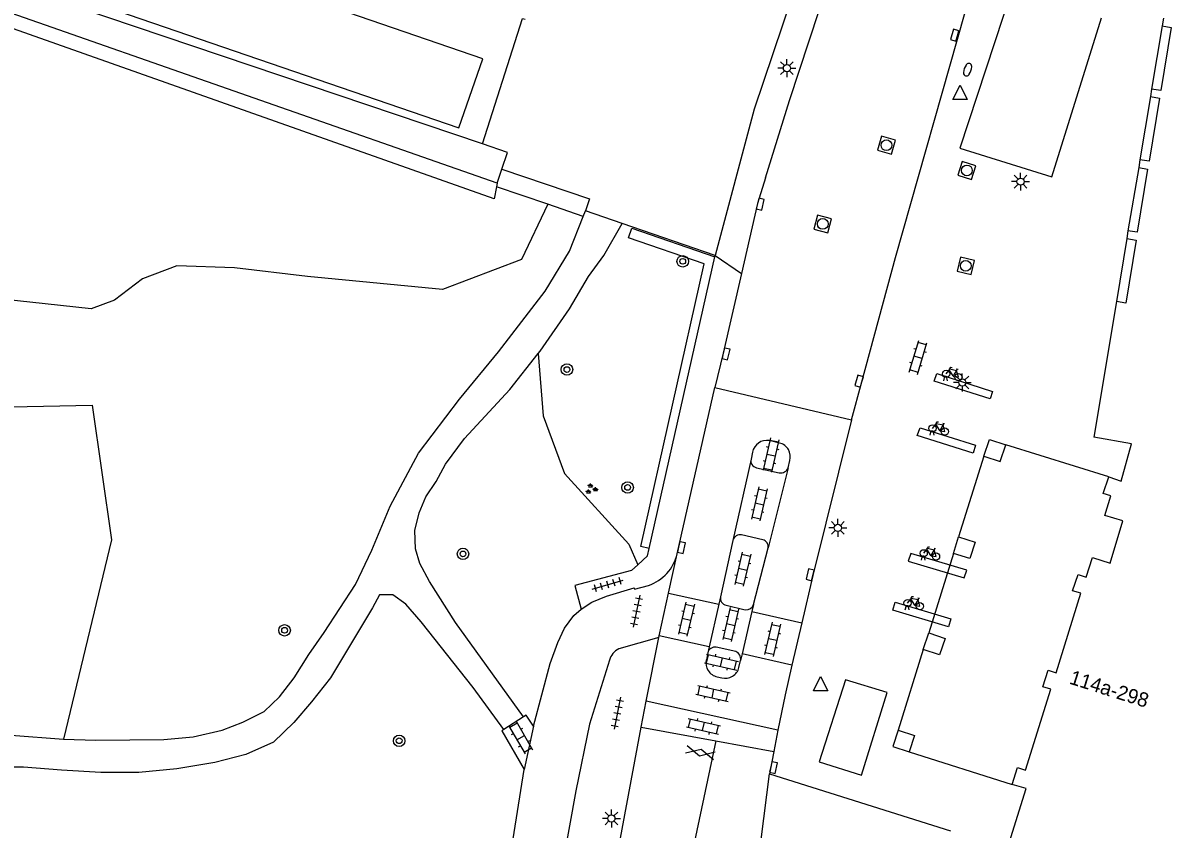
# Model space of a CAD drawing. Extents: x 132999 to 136000, y 398499 to 400501.
# Drawn here: x 134112.3 to 134192.1, y 399287.9 to 399344 of the extents above; entities that cross this region are included whole.
import ezdxf

# ---------------------------------------------------------------- set-up
doc = ezdxf.new("R2010")
doc.units = 0
for name, color, linetype in [('gg-anno-huisnummerreeks BGT', 7, 'Continuous'), ('gg-bbg-hoofdgebouw', 7, 'Continuous'), ('gg-bbg-onder overbouw', 7, 'Continuous'), ('gg-bbg-pand overbouw', 7, 'Continuous'), ('gg-bbg-pilaar onder overbouw', 7, 'Continuous'), ('gg-bbg-pilaar pand', 7, 'Continuous'), ('gg-knt-verharding', 7, 'Continuous'), ('gg-knt-verharding nz', 7, 'Continuous'), ('gg-kntw-greppel-droge sloot', 7, 'Continuous'), ('gt-grn-groengrens', 7, 'Continuous'), ('gt-grn-vlakafsluiter', 7, 'Continuous'), ('gt-grn-weggrens', 7, 'Continuous'), ('gt-grn-weggrens revisie', 7, 'Continuous'), ('gt-symb-boom', 7, 'Continuous'), ('gt-symb-brandkraan', 7, 'Continuous'), ('gt-symb-fietsenrek', 7, 'Continuous'), ('gt-symb-gesloten verharding', 7, 'Continuous'), ('gt-symb-groenvak', 7, 'Continuous'), ('gt-symb-klinker verharding', 7, 'Continuous'), ('gt-symb-kolk', 7, 'Continuous'), ('gt-symb-lichtmast', 7, 'Continuous'), ('gt-symb-rioolschacht', 7, 'Continuous'), ('gt-symb-tegel verharding', 7, 'Continuous'), ('gt-symb-waterafsluiter', 7, 'Continuous')]:
    doc.layers.add(name, color=color, linetype=linetype)

# ---------------------------------------------------------------- blocks, each defined once
blk = doc.blocks.new('gt0-KOLK')
at = {"layer": 'gt-symb-kolk'}
blk.add_lwpolyline([(0, 0), (0.375, 0), (0.375, 0.4), (-0.375, 0.4), (-0.375, 0), (0, 0)], dxfattribs=at)
blk = doc.blocks.new('gt0-WAFSL')
at = {"layer": 'gt-symb-waterafsluiter'}
for p, q in [((-0.5, -0.333), (0, 0.667)), ((0, 0.667), (0.5, -0.333)), ((0.5, -0.333), (-0.5, -0.333))]:
    blk.add_line(p, q, dxfattribs=at)
blk = doc.blocks.new('gt0-RS')
at = {"layer": 'gt-symb-rioolschacht'}
blk.add_lwpolyline([(-0.5, -0.5), (0.5, -0.5), (0.5, 0.5), (-0.5, 0.5)], close=True, dxfattribs=at)
blk.add_circle((0, 0), 0.375, dxfattribs=at)
blk = doc.blocks.new('gt0-BR')
at = {"layer": 'gt-symb-brandkraan'}
for centre, radius, start, end in [((-0.244, 0), 0.206, 107.56694, 252.43307), ((0.599, -2.664), 3, 106.89205, 107.56694), ((0, -0.691), 0.938, 73.10799, 106.89205), ((-0.599, -2.664), 3, 72.43309, 73.10799), ((0.244, 0), 0.206, 287.56695, 72.43309), ((0.599, 2.664), 3, 252.43307, 253.10797), ((0, 0.691), 0.938, 253.10797, 286.89206), ((-0.599, 2.664), 3, 286.89206, 287.56695)]:
    blk.add_arc(centre, radius, start, end, dxfattribs=at)
blk = doc.blocks.new('gt0-LMAST')
at = {"layer": 'gt-symb-lichtmast'}
for p, q in [((-0.182, 0.173), (-0.447, 0.438)), ((-0.005, 0.246), (-0.005, 0.621)), ((0.172, 0.173), (0.437, 0.438)), ((-0.255, -0.004), (-0.63, -0.004)), ((-0.182, -0.181), (-0.447, -0.446)), ((-0.005, -0.254), (-0.005, -0.629)), ((0.437, -0.446), (0.172, -0.181)), ((0.245, -0.004), (0.62, -0.004))]:
    blk.add_line(p, q, dxfattribs=at)
blk.add_circle((-0.005, -0.004), 0.25, dxfattribs=at)
blk = doc.blocks.new('gt0-FREK')
at = {"layer": 'gt-symb-fietsenrek'}
for p, q in [((0.259, 0.762), (0.294, 0.823)), ((0.294, 0.823), (0.767, 0.714)), ((0.757, 0.841), (0.866, 0.816)), ((0.767, 0.714), (0.84, 0.822)), ((0.54, 0.335), (0.259, 0.762)), ((0.767, 0.714), (0.54, 0.335)), ((0.895, 0.252), (0.767, 0.714))]:
    blk.add_line(p, q, dxfattribs=at)
for points in [[(0.294, 0.823), (0.36, 0.937), (0.452, 0.935)], [(-0.124, 0), (-0.047, 0.312), (0.053, 0.312), (0.12, 0)], [(0.036, 0.476), (0.228, 0.708), (0.259, 0.762)], [(0.54, 0.335), (0.555, 0.305), (0.895, 0.252)]]:
    blk.add_lwpolyline(points, dxfattribs=at)
for centre in [(0.036, 0.476), (0.895, 0.252)]:
    blk.add_circle(centre, 0.252, dxfattribs=at)
blk = doc.blocks.new('gt0-KL1')
at = {"layer": 'gt-symb-klinker verharding'}
for p, q in [((-1.15, 0.3), (1.15, 0.3)), ((-1, -0.3), (-1, 0.3)), ((-0.5, 0.3), (-0.5, 0.45)), ((0, -0.3), (0, 0.3)), ((0.5, 0.3), (0.5, 0.45)), ((1, -0.3), (1, 0.3)), ((-1.15, -0.3), (1.15, -0.3)), ((-0.5, -0.45), (-0.5, -0.3)), ((0.5, -0.45), (0.5, -0.3))]:
    blk.add_line(p, q, dxfattribs=at)
blk = doc.blocks.new('gt0-BOOM')
at = {"layer": 'gt-symb-boom'}
for radius in [0.4, 0.2]:
    blk.add_circle((0, 0), radius, dxfattribs=at)
blk = doc.blocks.new('gt0-TEG1')
at = {"layer": 'gt-symb-tegel verharding'}
for p, q in [((-1.125, 0), (1.125, 0)), ((-0.9, -0.25), (-0.9, 0.25)), ((-0.45, -0.25), (-0.45, 0.25)), ((0, -0.25), (0, 0.25)), ((0.45, -0.25), (0.45, 0.25)), ((0.9, -0.25), (0.9, 0.25))]:
    blk.add_line(p, q, dxfattribs=at)
blk = doc.blocks.new('gt0-GRVAK')
at = {"layer": 'gt-symb-groenvak'}
for p, q in [((-0.11, 0.189), (-0.228, 0.24)), ((-0.182, 0.153), (0.088, 0.153)), ((-0.091, 0.211), (-0.156, 0.322)), ((-0.047, 0.214), (-0.047, 0.393)), ((-0.004, 0.211), (0.061, 0.322)), ((0.015, 0.189), (0.133, 0.24)), ((0.262, -0.052), (0.197, 0.059)), ((0.305, -0.049), (0.305, 0.13)), ((0.349, -0.052), (0.414, 0.059)), ((-0.245, -0.228), (-0.363, -0.177)), ((-0.318, -0.264), (-0.047, -0.264)), ((-0.226, -0.206), (-0.291, -0.095)), ((-0.183, -0.203), (-0.183, -0.024)), ((-0.139, -0.206), (-0.074, -0.095)), ((-0.12, -0.228), (-0.002, -0.177)), ((0.243, -0.074), (0.125, -0.023)), ((0.17, -0.11), (0.441, -0.11)), ((0.368, -0.074), (0.486, -0.023))]:
    blk.add_line(p, q, dxfattribs=at)
blk = doc.blocks.new('gt0-GESVH1')
at = {"layer": 'gt-symb-gesloten verharding'}
for p, q in [((-0.992, -0.261), (0.008, 0.239)), ((0.008, -0.261), (-0.992, 0.239)), ((0.008, 0.239), (1.008, -0.261)), ((1.008, 0.239), (0.008, -0.261))]:
    blk.add_line(p, q, dxfattribs=at)

msp = doc.modelspace()

# ---------------------------------------------------------------- linework, layer by layer
at = {"layer": 'gg-bbg-hoofdgebouw'}
for p, q in [((134191.615, 399344.375), (134191.513, 399343.838)), ((134190.788, 399339.444), (134190.698, 399338.916)), ((134189.965, 399334.517), (134189.886, 399333.979)), ((134189.143, 399329.583), (134189.067, 399329.051)), ((134188.336, 399324.654), (134186.77, 399315.209))]:
    msp.add_line(p, q, dxfattribs=at)
for points in [[(134187.816, 399312.456), (134188.657, 399312.165), (134189.383, 399314.761), (134186.77, 399315.209)], [(134171.316, 399256.439), (134182.05, 399290.765), (134181.093, 399291.052)]]:
    msp.add_lwpolyline(points, dxfattribs=at)
at = {"layer": 'gg-bbg-onder overbouw'}
for points in [[(134191.513, 399343.838), (134192.137, 399343.728), (134191.429, 399339.334), (134190.788, 399339.444)], [(134190.698, 399338.916), (134191.339, 399338.807), (134190.608, 399334.422), (134189.965, 399334.517)], [(134189.886, 399333.979), (134190.508, 399333.87), (134189.786, 399329.491), (134189.143, 399329.583)], [(134189.067, 399329.051), (134189.701, 399328.937), (134188.987, 399324.546), (134188.336, 399324.654)], [(134181.093, 399291.052), (134181.449, 399292.221), (134182.003, 399292.047), (134183.769, 399297.679), (134183.221, 399297.847), (134183.584, 399298.991), (134184.137, 399298.815), (134185.854, 399304.354), (134185.293, 399304.525), (134185.673, 399305.668), (134186.233, 399305.482), (134186.666, 399306.846), (134187.905, 399306.452), (134188.786, 399309.393), (134187.541, 399309.766), (134187.948, 399311.126), (134187.418, 399311.303), (134187.816, 399312.456)]]:
    msp.add_lwpolyline(points, dxfattribs=at)
at = {"layer": 'gg-bbg-pand overbouw'}
for p, q in [((134191.513, 399343.838), (134190.788, 399339.444)), ((134190.698, 399338.916), (134189.965, 399334.517)), ((134189.886, 399333.979), (134189.143, 399329.583)), ((134189.067, 399329.051), (134188.336, 399324.654)), ((134187.816, 399312.456), (134180.637, 399314.68)), ((134179.112, 399313.9), (134177.363, 399308.277)), ((134177.001, 399307.131), (134175.285, 399301.592)), ((134174.896, 399300.451), (134173.15, 399294.821)), ((134173.919, 399293.309), (134181.093, 399291.052))]:
    msp.add_line(p, q, dxfattribs=at)
at = {"layer": 'gg-bbg-pilaar onder overbouw'}
for points in [[(134179.112, 399313.9), (134180.25, 399313.52), (134180.637, 399314.68)], [(134177.363, 399308.277), (134178.508, 399307.916), (134178.146, 399306.769), (134177.001, 399307.131)], [(134175.285, 399301.592), (134176.421, 399301.205), (134176.032, 399300.064), (134174.896, 399300.451)], [(134173.15, 399294.821), (134174.291, 399294.449), (134173.919, 399293.309)]]:
    msp.add_lwpolyline(points, dxfattribs=at)
at = {"layer": 'gg-bbg-pilaar pand'}
for p, q in [((134177.001, 399307.131), (134177.363, 399308.277)), ((134174.896, 399300.451), (134175.285, 399301.592))]:
    msp.add_line(p, q, dxfattribs=at)
for points in [[(134179.112, 399313.9), (134179.499, 399315.06), (134180.637, 399314.68)], [(134173.15, 399294.821), (134172.778, 399293.681), (134173.919, 399293.309)]]:
    msp.add_lwpolyline(points, dxfattribs=at)
at = {"layer": 'gg-knt-verharding'}
for p, q in [((134171.507, 399363.03), (134163.148, 399338.039)), ((134144.236, 399335.628), (134077.451, 399358.203)), ((134145.253, 399332.891), (134076.993, 399356.785)), ((134145.253, 399332.891), (134145.585, 399333.872)), ((134151.241, 399330.585), (134151.395, 399330.975)), ((134155.842, 399307.475), (134160.401, 399327.764)), ((134160.401, 399327.764), (134160.42, 399327.85)), ((134157.78, 399307.104), (134160.398, 399318.665)), ((134160.398, 399318.665), (134169.904, 399316.421)), ((134164.907, 399314.808), (134164.191, 399314.983)), ((134163.02, 399314.173), (134162.919, 399313.677)), ((134163.298, 399313.094), (134164.886, 399312.737)), ((134165.496, 399313.093), (134165.614, 399313.586)), ((134163.734, 399308.081), (134162.266, 399308.421)), ((134155.724, 399306.949), (134155.842, 399307.475)), ((134161.651, 399308.026), (134160.798, 399304.099)), ((134163.095, 399303.583), (134164.102, 399307.51)), ((134155.724, 399306.949), (134155.043, 399306.329)), ((134157.183, 399304.37), (134157.78, 399307.104)), ((134156.531, 399301.383), (134157.183, 399304.37)), ((134161.184, 399303.535), (134162.521, 399303.208)), ((134166.457, 399302.302), (134165.765, 399299.341)), ((134155.635, 399296.836), (134156.509, 399301.281)), ((134156.509, 399301.281), (134156.531, 399301.383)), ((134159.914, 399300.209), (134159.811, 399299.712)), ((134161.856, 399300.306), (134160.502, 399300.598)), ((134162.079, 399299.189), (134162.198, 399299.681)), ((134160.561, 399298.541), (134160.879, 399298.465)), ((134155.279, 399295.025), (134155.635, 399296.836)), ((134164.795, 399294.82), (134155.635, 399296.836)), ((134147.096, 399295.746), (134145.719, 399294.88)), ((134147.783, 399295.115), (134147.148, 399292.088)), ((134164.795, 399294.82), (134164.501, 399293.341)), ((134164.501, 399293.341), (134164.196, 399291.797)), ((134146.205, 399286.254), (134147.148, 399292.088)), ((134163.633, 399287.224), (134164.196, 399291.797)), ((134164.196, 399291.797), (134176.802, 399287.83))]:
    msp.add_line(p, q, dxfattribs=at)
for points in [[(134169.904, 399316.421), (134170.634, 399319.063), (134172.964, 399327.723), (134177.818, 399344.805), (134185.158, 399367.074)], [(134163.924, 399333.271), (134165.592, 399338.644), (134173.799, 399363.595)], [(134181.063, 399346.345), (134177.441, 399335.34), (134183.848, 399333.331), (134187.305, 399344.399)], [(134144.236, 399335.628), (134147.03, 399344.36), (134147.203, 399344.308)], [(134145.585, 399333.872), (134145.979, 399335.039), (134144.236, 399335.628)], [(134163.924, 399333.271), (134163.369, 399331.483), (134162.254, 399326.602)], [(134115.089, 399294.195), (134117.347, 399294.123), (134122.074, 399294.166), (134124.108, 399294.366), (134126.142, 399294.821), (134127.566, 399295.377), (134129.042, 399296.137), (134130.11, 399297.152), (134131.129, 399298.472), (134132.149, 399300.097), (134133.218, 399301.62), (134135.409, 399304.971), (134136.531, 399307.358), (134137.808, 399310.405), (134139.796, 399314.113), (134142.65, 399317.869), (134145.349, 399321.168), (134148.607, 399325.381), (134150.289, 399328.174), (134151.241, 399330.585)], [(134148.11, 399321.045), (134148.244, 399321.214), (134150.282, 399324.158), (134151.608, 399326.393), (134152.677, 399327.865), (134153.956, 399330.088)], [(134162.254, 399326.602), (134160.987, 399321.057), (134160.398, 399318.665)], [(134147.096, 399295.746), (134142.368, 399302.316), (134140.544, 399305.165), (134139.884, 399306.437), (134139.581, 399307.454), (134139.532, 399308.725), (134139.839, 399309.944), (134140.299, 399311.062), (134141.012, 399312.128), (134141.675, 399313.347), (134142.999, 399315.123), (134146.134, 399318.545), (134148.11, 399321.045)], [(134169.904, 399316.421), (134167.226, 399305.595), (134166.457, 399302.302)], [(134155.043, 399306.329), (134154.614, 399305.939), (134150.66, 399304.886), (134151.109, 399303.243)], [(134145.719, 399294.88), (134143.581, 399297.79), (134139.979, 399302.371), (134138.914, 399303.592), (134138.001, 399304.255), (134137.085, 399304.256), (134136.577, 399303.342), (134133.67, 399298.468), (134132.347, 399296.793), (134131.124, 399295.371), (134129.699, 399294.002), (134127.766, 399293.141), (134125.631, 399292.585), (134122.986, 399292.132), (134120.342, 399291.882), (134117.699, 399291.886), (134114.955, 399292.043), (134112.312, 399292.25), (134109.515, 399292.255), (134106.72, 399291.954), (134103.618, 399291.502), (134100.872, 399290.744), (134095.278, 399289.076), (134092.99, 399288.114)], [(134147.783, 399295.115), (134148.949, 399299.476), (134149.489, 399300.92), (134149.954, 399301.918), (134150.603, 399302.803), (134151.109, 399303.243)], [(134165.765, 399299.341), (134165.287, 399297.295), (134164.795, 399294.82)], [(134147.783, 399295.115), (134147.287, 399295.866), (134147.096, 399295.746)], [(134145.719, 399294.88), (134145.574, 399294.788), (134147.148, 399292.088)], [(134151.127, 399272.238), (134152.123, 399278.092), (134155.279, 399295.025)], [(134096.097, 399291.769), (134097.011, 399291.818), (134100.571, 399292.88), (134102.706, 399293.435), (134105.045, 399293.838), (134107.131, 399294.139), (134109.367, 399294.39), (134111.45, 399294.488), (134115.089, 399294.195)]]:
    msp.add_lwpolyline(points, dxfattribs=at)
for centre, radius, start, end in [((134164.033, 399313.959), 1.036, 81.24594, 168.09855), ((134164.681, 399313.862), 0.973, 343.54416, 76.55974), ((134163.396, 399313.572), 0.488, 167.61233, 258.44231), ((134164.996, 399313.249), 0.523, 257.84568, 342.69055), ((134162.178, 399307.882), 0.546, 80.7338, 164.68955), ((134163.626, 399307.607), 0.486, 348.46069, 77.14153), ((134161.263, 399304.003), 0.474, 168.3055, 260.46976), ((134162.594, 399303.723), 0.521, 261.96528, 344.3487), ((134160.418, 399300.086), 0.519, 80.65554, 166.31889), ((134161.628, 399299.775), 0.578, 350.6151, 66.75986), ((134160.766, 399299.498), 0.979, 167.37508, 257.90227), ((134161.12, 399299.422), 0.987, 255.85225, 346.35571)]:
    msp.add_arc(centre, radius, start, end, dxfattribs=at)
at = {"layer": 'gg-knt-verharding nz'}
for p, q in [((134162.919, 399313.677), (134161.651, 399308.026)), ((134165.496, 399313.093), (134164.102, 399307.51)), ((134157.183, 399304.37), (134160.685, 399303.605)), ((134160.685, 399303.605), (134160.008, 399300.622)), ((134160.798, 399304.099), (134160.685, 399303.605)), ((134163.095, 399303.583), (134162.983, 399303.094)), ((134162.983, 399303.094), (134162.301, 399300.131)), ((134162.983, 399303.094), (134166.457, 399302.302)), ((134156.509, 399301.281), (134153.72, 399300.482)), ((134160.008, 399300.622), (134156.531, 399301.383)), ((134160.008, 399300.622), (134159.914, 399300.209)), ((134162.301, 399300.131), (134162.198, 399299.681)), ((134165.765, 399299.341), (134162.301, 399300.131))]:
    msp.add_line(p, q, dxfattribs=at)
for points in [[(134142.589, 399336.746), (134144.254, 399341.551), (134080.332, 399363.508), (134078.638, 399358.699), (134142.589, 399336.746)], [(134175.834, 399319.659), (134179.72, 399318.408), (134179.552, 399317.895), (134175.658, 399319.105), (134175.834, 399319.659)], [(134178.37, 399314.114), (134174.486, 399315.323), (134174.681, 399315.861), (134178.535, 399314.665), (134178.37, 399314.114)], [(134177.929, 399305.953), (134174.047, 399307.126), (134173.852, 399306.583), (134177.75, 399305.417), (134177.929, 399305.953)], [(134151.109, 399303.243), (134151.848, 399303.742), (134152.864, 399304.161), (134154.787, 399304.729), (134154.812, 399304.634), (134155.784, 399304.898)], [(134172.948, 399303.742), (134176.827, 399302.572), (134176.654, 399302.026), (134172.788, 399303.188), (134172.948, 399303.742)], [(134153.064, 399299.705), (134151.682, 399295.235), (134150.731, 399290.599), (134149.905, 399285.999), (134149.199, 399281.235), (134148.887, 399276.694), (134148.574, 399272.574)], [(134170.615, 399291.685), (134172.396, 399297.452), (134169.502, 399298.339), (134167.665, 399292.613), (134170.615, 399291.685)]]:
    msp.add_lwpolyline(points, dxfattribs=at)
for centre, radius, start, end in [((134154.804, 399307.791), 3.055, 288.71894, 347.00315), ((134154.329, 399299.302), 1.328, 117.31068, 162.34234)]:
    msp.add_arc(centre, radius, start, end, dxfattribs=at)
at = {"layer": 'gg-kntw-greppel-droge sloot'}
msp.add_line((134145.253, 399332.891), (134145.208, 399332.642), dxfattribs=at)
msp.add_lwpolyline([(134145.208, 399332.642), (134145.058, 399331.813), (134076.588, 399356.057)], dxfattribs=at)
at = {"layer": 'gt-grn-groengrens'}
for p, q in [((134148.775, 399331.426), (134145.208, 399332.642)), ((134151.241, 399330.585), (134148.775, 399331.426))]:
    msp.add_line(p, q, dxfattribs=at)
for points in [[(134148.775, 399331.426), (134146.962, 399327.588), (134141.448, 399325.502), (134132.059, 399326.396), (134126.992, 399326.992), (134122.968, 399327.141), (134120.584, 399326.247), (134118.647, 399324.757), (134117.007, 399324.161), (134108.662, 399325.055), (134102.104, 399329.377), (134097.485, 399336.083), (134093.163, 399339.213), (134085.711, 399338.766), (134078.484, 399341.076), (134074.013, 399345.248), (134067.902, 399355.233), (134066.075, 399359.294)], [(134145.585, 399333.872), (134151.675, 399331.796), (134151.395, 399330.975)], [(134155.842, 399307.475), (134155.249, 399307.608), (134159.668, 399327.279), (134154.408, 399329.1), (134154.637, 399329.759), (134160.401, 399327.764)], [(134148.11, 399321.045), (134148.452, 399316.709), (134149.943, 399312.686), (134154.413, 399307.768), (134155.043, 399306.329)], [(134093.178, 399311.234), (134098.751, 399311.493), (134101.732, 399313.133), (134103.52, 399317.157), (134117.082, 399317.455), (134118.423, 399308.066), (134115.089, 399294.195)]]:
    msp.add_lwpolyline(points, dxfattribs=at)
at = {"layer": 'gt-grn-vlakafsluiter'}
for p, q in [((134163.148, 399338.039), (134160.42, 399327.85)), ((134153.956, 399330.088), (134151.395, 399330.975)), ((134160.42, 399327.85), (134153.956, 399330.088)), ((134160.42, 399327.85), (134162.254, 399326.602))]:
    msp.add_line(p, q, dxfattribs=at)
at = {"layer": 'gt-grn-weggrens'}
msp.add_lwpolyline([(134160.461, 399294.079), (134157.149, 399278.424), (134155.72, 399265.12), (134155.629, 399255.587), (134155.586, 399237.085)], dxfattribs=at)
at = {"layer": 'gt-grn-weggrens revisie'}
for p, q in [((134155.279, 399295.025), (134160.461, 399294.079)), ((134160.461, 399294.079), (134164.501, 399293.341))]:
    msp.add_line(p, q, dxfattribs=at)

# ---------------------------------------------------------------- block references
at = {"layer": 'gt-symb-boom'}
for p in [(134158.168, 399327.455), (134150.114, 399319.923), (134154.335, 399311.72), (134142.883, 399307.093), (134130.473, 399301.777), (134138.442, 399294.089)]:
    msp.add_blockref('gt0-BOOM', p, dxfattribs=at)
at = {"layer": 'gt-symb-brandkraan', "rotation": -108.72486806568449}
msp.add_blockref('gt0-BR', (134177.986, 399340.795), dxfattribs=at)
at = {"layer": 'gt-symb-fietsenrek'}
for p in [(134176.452, 399319.142), (134175.509, 399315.355), (134174.894, 399306.659), (134173.773, 399303.2)]:
    msp.add_blockref('gt0-FREK', p, dxfattribs=at)
at = {"layer": 'gt-symb-gesloten verharding', "rotation": -12.77124256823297}
msp.add_blockref('gt0-GESVH1', (134159.389, 399293.274), dxfattribs=at)
at = {"layer": 'gt-symb-groenvak'}
msp.add_blockref('gt0-GRVAK', (134151.801, 399311.611), dxfattribs=at)
at = {"layer": 'gt-symb-klinker verharding'}
for p, rotation in [((134174.541, 399320.768), 73.37760386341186), ((134164.306, 399313.977), -102.88297947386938), ((134163.493, 399310.576), -102.88297947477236), ((134162.347, 399306.028), -102.8829794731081), ((134158.428, 399302.553), -102.8829794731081), ((134161.497, 399302.184), -102.88297947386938), ((134164.417, 399301.149), -102.88297947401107), ((134160.868, 399299.559), -12.771242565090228), ((134160.277, 399297.378), -12.771242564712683), ((134146.895, 399294.315), -59.99927221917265), ((134159.611, 399295.086), -12.771242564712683)]:
    msp.add_blockref('gt0-KL1', p, dxfattribs=dict(at, rotation=rotation))
at = {"layer": 'gt-symb-kolk'}
for p, rotation in [((134177.281, 399343.146), 73.61369434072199), ((134163.369, 399331.483), -103.35534096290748), ((134160.987, 399321.057), -102.86578633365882), ((134170.634, 399319.063), 74.5622805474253), ((134157.882, 399307.573), -102.22157355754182), ((134167.226, 399305.595), 76.10468119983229), ((134164.286, 399292.262), -101.00666417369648)]:
    msp.add_blockref('gt0-KOLK', p, dxfattribs=dict(at, rotation=rotation))
at = {"layer": 'gt-symb-lichtmast'}
for p in [(134165.423, 399340.902), (134181.676, 399333.005), (134177.623, 399319.031), (134168.962, 399308.906), (134153.211, 399288.689)]:
    msp.add_blockref('gt0-LMAST', p, dxfattribs=at)
at = {"layer": 'gt-symb-rioolschacht'}
for p, rotation in [((134172.341, 399335.538), -16.13420459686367), ((134177.934, 399333.781), -107.16594606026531), ((134167.909, 399330.059), 75.4080437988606), ((134177.855, 399327.143), -103.46677689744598)]:
    msp.add_blockref('gt0-RS', p, dxfattribs=dict(at, rotation=rotation))
at = {"layer": 'gt-symb-tegel verharding'}
for p, rotation in [((134152.957, 399304.956), 16.496224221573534), ((134154.953, 399303.108), -101.42232107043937), ((134153.622, 399296.01), -101.4223210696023)]:
    msp.add_blockref('gt0-TEG1', p, dxfattribs=dict(at, rotation=rotation))
at = {"layer": 'gt-symb-waterafsluiter'}
for p in [(134177.463, 399339.057), (134167.757, 399297.903)]:
    msp.add_blockref('gt0-WAFSL', p, dxfattribs=at)

# ---------------------------------------------------------------- texts
at = {"layer": 'gg-anno-huisnummerreeks BGT'}
msp.add_text('114a-298', height=1, rotation=342.5, dxfattribs=at).set_placement((134185.002, 399298.076))

doc.saveas('drawing.dxf')
